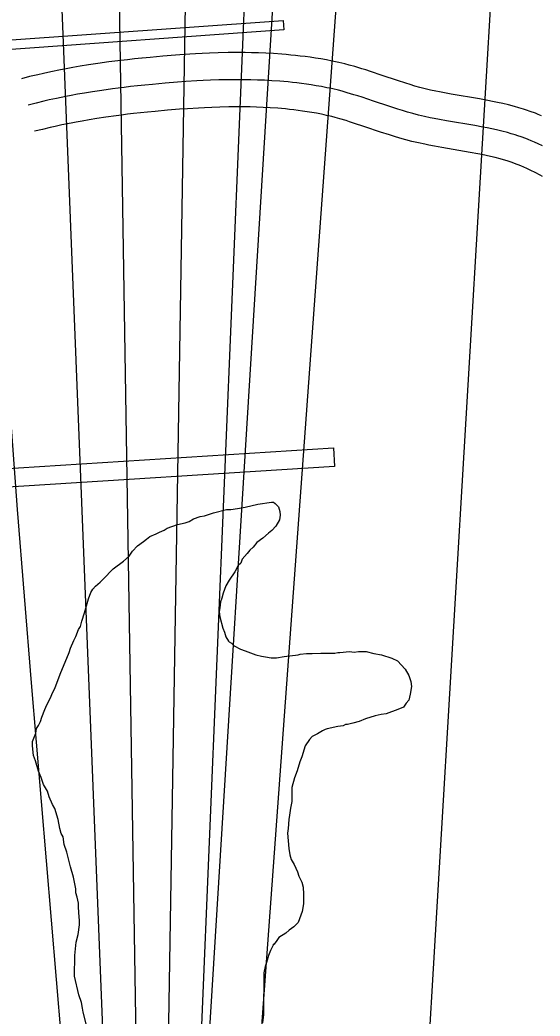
# Model space of a CAD drawing. Extents: x 3313442 to 3351311, y 721974 to 747360.
# Drawn here: x 3324652 to 3324940, y 730435 to 730986 of the extents above; entities that cross this region are included whole.
import ezdxf

# ---------------------------------------------------------------- set-up
doc = ezdxf.new("R2010")
doc.units = 0
for name, color, linetype in [('V-CHAN-DOCK', 7, 'Continuous'), ('V-ROAD-CNTR', 7, 'Continuous'), ('V-SITE-VEGE', 7, 'Continuous'), ('V-TOPO-MAJR', 7, 'Continuous'), ('V-TOPO-MINR', 7, 'Continuous')]:
    doc.layers.add(name, color=color, linetype=linetype)

msp = doc.modelspace()

# ---------------------------------------------------------------- linework, layer by layer
at = {"layer": 'V-CHAN-DOCK'}
for p, q in [((3324518.38, 730966.02), (3324797.75, 730986.06)), ((3324797.75, 730986.06), (3324798.13, 730980.83)), ((3324798.13, 730980.83), (3324518.7, 730960.79)), ((3324560.54, 730732.84), (3324825.5, 730749.69)), ((3324825.5, 730749.69), (3324826.15, 730739.43)), ((3324826.15, 730739.43), (3324532.44, 730720.76))]:
    msp.add_line(p, q, dxfattribs=at)
at = {"layer": 'V-ROAD-CNTR'}
for points in [[(3324940.75, 730933.28), (3324938.93, 730934.02), (3324937.29, 730934.67), (3324934.51, 730935.69), (3324932.34, 730936.44), (3324930.67, 730936.99), (3324928.22, 730937.74), (3324925.72, 730938.45), (3324922.36, 730939.31), (3324919.23, 730940.06), (3324916.32, 730940.7), (3324913.61, 730941.26), (3324911.06, 730941.76), (3324906.41, 730942.61), (3324890.72, 730945.27), (3324886.98, 730945.95), (3324884.22, 730946.48), (3324882.22, 730946.88), (3324879.2, 730947.54), (3324876.25, 730948.23), (3324873.37, 730948.98), (3324870.65, 730949.75), (3324868.07, 730950.51), (3324865.66, 730951.27), (3324860.97, 730952.79), (3324852.53, 730955.64), (3324846.04, 730957.79), (3324843.5, 730958.6), (3324841.25, 730959.31), (3324837.32, 730960.47), (3324834.3, 730961.31), (3324831.95, 730961.93), (3324828.51, 730962.75), (3324826.68, 730963.16), (3324824.87, 730963.53), (3324821.69, 730964.14), (3324818.59, 730964.69), (3324815.59, 730965.18), (3324812.69, 730965.61), (3324809.87, 730965.99), (3324807.14, 730966.33), (3324804.5, 730966.63), (3324801.94, 730966.89), (3324799.47, 730967.12), (3324797.04, 730967.33), (3324792.43, 730967.65), (3324788.08, 730967.89), (3324784.01, 730968.06), (3324780.19, 730968.16), (3324776.63, 730968.22), (3324773.29, 730968.24), (3324770.16, 730968.23), (3324767.21, 730968.2), (3324761.77, 730968.07), (3324756.99, 730967.91), (3324752.83, 730967.73), (3324749.17, 730967.53), (3324742.87, 730967.14), (3324738.12, 730966.8), (3324731.09, 730966.23), (3324724.09, 730965.6), (3324719.7, 730965.18)], [(3324719.6, 730965.17), (3324715.49, 730964.74), (3324711.59, 730964.31), (3324707.92, 730963.88), (3324704.49, 730963.45), (3324701.24, 730963.03), (3324695.23, 730962.19), (3324689.93, 730961.38), (3324685.3, 730960.63), (3324681.24, 730959.92), (3324677.69, 730959.27), (3324674.56, 730958.67), (3324669.15, 730957.58), (3324665.07, 730956.7), (3324661.98, 730956), (3324657.4, 730954.92), (3324652.91, 730953.79)], [(3324721.15, 730950.25), (3324717.09, 730949.83), (3324713.29, 730949.4), (3324709.72, 730948.99), (3324706.38, 730948.57), (3324703.25, 730948.16), (3324697.39, 730947.34), (3324692.27, 730946.56), (3324687.79, 730945.83), (3324683.87, 730945.15), (3324680.45, 730944.53), (3324677.46, 730943.96), (3324672.22, 730942.9), (3324668.3, 730942.05), (3324665.36, 730941.39), (3324660.95, 730940.34), (3324656.55, 730939.24)], [(3324941.26, 730916.63), (3324938.91, 730917.73), (3324936.83, 730918.65), (3324934.99, 730919.43), (3324933.38, 730920.09), (3324931.96, 730920.64), (3324929.46, 730921.57), (3324927.57, 730922.22), (3324926.14, 730922.69), (3324923.98, 730923.35), (3324921.8, 730923.97), (3324918.75, 730924.75), (3324915.88, 730925.44), (3324913.19, 730926.03), (3324910.65, 730926.55), (3324908.27, 730927.02), (3324903.8, 730927.84), (3324888.14, 730930.5), (3324884.24, 730931.2), (3324881.32, 730931.76), (3324879.14, 730932.2), (3324875.88, 730932.91), (3324872.64, 730933.67), (3324869.46, 730934.5), (3324866.48, 730935.34), (3324863.71, 730936.16), (3324861.11, 730936.97), (3324856.25, 730938.55), (3324847.77, 730941.41), (3324841.39, 730943.53), (3324838.99, 730944.3), (3324836.88, 730944.96), (3324833.18, 730946.05), (3324830.4, 730946.83), (3324828.3, 730947.38), (3324825.13, 730948.14), (3324823.54, 730948.49), (3324821.94, 730948.82), (3324818.97, 730949.39), (3324816.09, 730949.9), (3324813.29, 730950.35), (3324810.57, 730950.76), (3324807.93, 730951.12), (3324805.37, 730951.44), (3324802.89, 730951.72), (3324800.48, 730951.97), (3324798.15, 730952.18), (3324795.88, 730952.37), (3324791.49, 730952.68), (3324787.37, 730952.91), (3324783.5, 730953.06), (3324779.87, 730953.16), (3324776.46, 730953.22), (3324773.26, 730953.24), (3324770.27, 730953.23), (3324767.46, 730953.2), (3324762.19, 730953.08), (3324757.58, 730952.92), (3324753.55, 730952.74), (3324750.03, 730952.56), (3324743.87, 730952.18), (3324739.26, 730951.84), (3324732.36, 730951.29), (3324725.49, 730950.67), (3324721.15, 730950.25)], [(3324941.32, 730899.72), (3324939.91, 730900.49), (3324937.15, 730901.93), (3324934.76, 730903.11), (3324932.67, 730904.08), (3324930.84, 730904.9), (3324929.24, 730905.58), (3324927.83, 730906.15), (3324926.64, 730906.62), (3324924.41, 730907.44), (3324922.79, 730908), (3324921.61, 730908.39), (3324919.74, 730908.96), (3324917.88, 730909.49), (3324915.14, 730910.19), (3324912.54, 730910.81), (3324910.06, 730911.36), (3324907.7, 730911.85), (3324905.48, 730912.28), (3324901.19, 730913.06), (3324885.55, 730915.72), (3324881.5, 730916.45), (3324878.42, 730917.04), (3324876.06, 730917.52), (3324872.57, 730918.28), (3324869.03, 730919.11), (3324865.54, 730920.02), (3324862.32, 730920.93), (3324859.34, 730921.81), (3324856.56, 730922.68), (3324851.54, 730924.31), (3324843.01, 730927.19), (3324836.74, 730929.27), (3324834.47, 730930), (3324832.52, 730930.6), (3324829.04, 730931.64), (3324826.49, 730932.34), (3324824.65, 730932.83), (3324821.76, 730933.52), (3324820.4, 730933.82), (3324819.01, 730934.11), (3324816.26, 730934.64), (3324813.58, 730935.11), (3324810.98, 730935.53), (3324808.45, 730935.91), (3324805.99, 730936.24), (3324803.6, 730936.54), (3324801.28, 730936.81), (3324799.02, 730937.04), (3324796.83, 730937.24), (3324794.73, 730937.42), (3324790.55, 730937.71), (3324786.66, 730937.92), (3324782.99, 730938.07), (3324779.54, 730938.17), (3324776.29, 730938.22), (3324773.24, 730938.24), (3324770.38, 730938.23), (3324767.71, 730938.2), (3324762.61, 730938.09), (3324758.17, 730937.93), (3324754.28, 730937.76), (3324750.89, 730937.58), (3324744.88, 730937.21), (3324740.4, 730936.89), (3324733.64, 730936.34), (3324726.88, 730935.73), (3324722.6, 730935.32)], [(3324722.71, 730935.33), (3324718.69, 730934.91), (3324714.99, 730934.5), (3324711.52, 730934.09), (3324708.28, 730933.69), (3324705.26, 730933.3), (3324699.56, 730932.5), (3324694.6, 730931.75), (3324690.28, 730931.04), (3324686.5, 730930.39), (3324683.21, 730929.78), (3324680.35, 730929.24), (3324675.29, 730928.21), (3324671.53, 730927.4), (3324668.74, 730926.77), (3324664.5, 730925.77), (3324660.19, 730924.69)]]:
    msp.add_lwpolyline(points, dxfattribs=at)
at = {"layer": 'V-SITE-VEGE'}
for points in [[(3324662.29, 730596.18), (3324663.37, 730598.3), (3324664.1, 730600.78), (3324665.92, 730605.02), (3324667.01, 730607.5), (3324668.81, 730611.03), (3324670.27, 730614.57), (3324671.35, 730616.69), (3324674.27, 730624.47), (3324679.35, 730636.49), (3324680.08, 730638.97), (3324681.9, 730643.21), (3324682.98, 730645.33), (3324684.44, 730649.22), (3324685.52, 730650.98), (3324686.26, 730653.82), (3324687.72, 730658.42), (3324689.92, 730666.21), (3324691.38, 730669.74), (3324692.46, 730671.51), (3324693.89, 730673.27), (3324696.4, 730675.37), (3324698.19, 730677.13), (3324703.57, 730682.76), (3324709.29, 730686.97), (3324712.51, 730689.78), (3324714.31, 730692.6), (3324717.18, 730695.41), (3324720.39, 730697.86), (3324722.18, 730699.27), (3324723.97, 730700.67), (3324727.53, 730702.06), (3324729.32, 730703.11), (3324731.81, 730704.15), (3324733.6, 730705.19), (3324739.3, 730707.27), (3324743.57, 730708.29), (3324745.7, 730708.98), (3324748.2, 730710.38), (3324751.76, 730711.77), (3324754.25, 730712.1), (3324759.24, 730713.83), (3324766.35, 730715.53), (3324768.84, 730715.51), (3324772.39, 730716.19), (3324776.66, 730716.85), (3324783.77, 730718.56), (3324791.24, 730719.56), (3324792.3, 730719.55), (3324793.36, 730718.83), (3324795.12, 730717.04), (3324795.81, 730714.55), (3324796.14, 730712.41), (3324795.76, 730709.93), (3324793.6, 730706.4), (3324791.45, 730703.94), (3324789.66, 730702.54), (3324786.44, 730699.73), (3324783.22, 730697.27), (3324781.06, 730694.81), (3324779.27, 730693.05), (3324777.84, 730691.29), (3324774.97, 730688.12), (3324774.24, 730686), (3324772.8, 730684.59), (3324771, 730681.06), (3324767.76, 730676.47), (3324765.95, 730673.3), (3324764.5, 730669.41), (3324763.76, 730666.57), (3324763.03, 730664.45), (3324762.65, 730661.26), (3324762.27, 730659.13), (3324762.6, 730656.29), (3324764.31, 730649.89), (3324765.36, 730647.75), (3324766.04, 730645.26), (3324767.44, 730642.76), (3324767.79, 730642.4), (3324769.2, 730641.67), (3324770.61, 730640.24), (3324774.14, 730638.43), (3324776.62, 730637.35), (3324782.63, 730635.16), (3324785.82, 730634.42), (3324787.95, 730634.04), (3324791.14, 730633.66), (3324793.98, 730633.63), (3324798.24, 730634.3), (3324806.06, 730635.29), (3324807.13, 730635.64), (3324810.68, 730635.96), (3324813.87, 730635.93), (3324818.49, 730636.24), (3324826.3, 730636.17), (3324828.08, 730636.5), (3324829.15, 730636.49), (3324834.48, 730637.15)], [(3324834.48, 730637.15), (3324836.96, 730636.78), (3324839.44, 730637.11), (3324843.7, 730637.07), (3324847.95, 730635.96), (3324852.21, 730635.21), (3324857.87, 730633.38), (3324861.05, 730631.93), (3324865.26, 730627.28), (3324867.36, 730623.71), (3324868.39, 730620.51), (3324868.72, 730617.66), (3324867.97, 730613.41), (3324867.23, 730610.22), (3324865.79, 730608.46), (3324864.35, 730606.34), (3324861.15, 730604.95), (3324854.74, 730602.53), (3324851.89, 730602.2), (3324848.69, 730601.52), (3324843.35, 730599.8), (3324839.79, 730598.41), (3324836.23, 730597.38), (3324833.38, 730596.7), (3324832.32, 730596.71), (3324830.89, 730596.01), (3324828.05, 730595.68), (3324822, 730594.32), (3324820.93, 730593.97), (3324819.51, 730593.28), (3324816.65, 730591.53), (3324813.8, 730590.14), (3324812.36, 730588.38), (3324809.84, 730584.85), (3324808.01, 730578.83), (3324806.92, 730576), (3324805.45, 730571.05), (3324804, 730567.16), (3324802.53, 730561.85), (3324802.45, 730554.04), (3324801.71, 730550.5), (3324801.32, 730546.59), (3324800.94, 730544.11), (3324800.54, 730539.15), (3324800.16, 730536.67), (3324800.79, 730528.14), (3324801.46, 730524.59), (3324802.15, 730522.1), (3324803.9, 730519.24), (3324805.64, 730515.32), (3324806.32, 730512.83), (3324808.07, 730509.62), (3324808.75, 730506.77), (3324809.07, 730502.86), (3324809.02, 730497.54), (3324808.27, 730493.29), (3324806.08, 730487.27), (3324803.58, 730484.81), (3324801.07, 730483.06), (3324799.28, 730481.3), (3324795.35, 730478.85), (3324793.91, 730476.74), (3324792.48, 730474.98), (3324792.13, 730475.33), (3324792.12, 730474.62), (3324790.67, 730471.8), (3324789.58, 730468.97), (3324788.48, 730465.07), (3324787.75, 730462.95), (3324787.01, 730459.41), (3324786.79, 730436.34), (3324786.39, 730431.73)], [(3324690.82, 730423.05), (3324687.06, 730437.64), (3324686.72, 730439.77), (3324686.04, 730442.97), (3324684.66, 730447.24), (3324682.27, 730457.56), (3324682.38, 730468.92), (3324683.16, 730476.36), (3324684.27, 730480.61), (3324685.03, 730485.93), (3324685.05, 730488.06), (3324684.74, 730492.68), (3324684.41, 730495.87), (3324684.43, 730498), (3324683.75, 730501.2), (3324683.06, 730503.7), (3324683.08, 730505.83), (3324681.73, 730512.23), (3324680, 730517.92), (3324677.95, 730526.11), (3324676.57, 730530.38), (3324675.9, 730534.65), (3324674.85, 730536.43), (3324674.17, 730539.28), (3324673.15, 730544.26), (3324671.44, 730550.31), (3324670.04, 730552.45), (3324668.3, 730556.73), (3324667.27, 730559.93), (3324665.17, 730563.5), (3324663.79, 730567.42), (3324662.4, 730570.98), (3324660.68, 730576.68), (3324659.65, 730579.53), (3324658.98, 730584.86), (3324659.01, 730587.34), (3324660.83, 730591.94), (3324661.2, 730594.42), (3324662.29, 730596.18)]]:
    msp.add_lwpolyline(points, dxfattribs=at)
at = {"layer": 'V-TOPO-MAJR'}
for points in [[(3324779.39, 730341.38), (3324859.13, 731432.4), (3324857.93, 731448.38), (3324856.63, 731464.34), (3324855.17, 731480.29), (3324853.6, 731496.23), (3324851.6, 731515.52), (3324850.99, 731521.81), (3324850.43, 731528.11), (3324849.96, 731534.42), (3324849.55, 731540.73), (3324849.23, 731547.04), (3324848.98, 731553.36), (3324848.83, 731559.68), (3324757.06, 732307.72)], [(3324700.37, 730368.53), (3324659.69, 731384.89), (3324659.35, 731404.82), (3324658.27, 731424.72), (3324656.7, 731444.6), (3324655.59, 731456), (3324654.07, 731470.16), (3324652.36, 731484.29), (3324650.37, 731498.38), (3324648.18, 731512.44), (3324645.86, 731526.49), (3324643.53, 731540.54), (3324641.19, 731554.59), (3324638.86, 731568.64), (3324612.64, 731726.24)]]:
    msp.add_lwpolyline(points, dxfattribs=at)
at = {"layer": 'V-TOPO-MINR'}
for points in [[(3324875.83, 730374.84), (3324939.24, 731442.44), (3324938.7, 731465.72), (3324938.13, 731489), (3324937.53, 731512.27), (3324936.9, 731535.54), (3324935.95, 731569.29), (3324935.84, 731575.69), (3324935.81, 731582.09), (3324935.92, 731588.49), (3324936.11, 731594.89), (3324936.19, 731601.28), (3324936.05, 731607.66), (3324935.57, 731614.02), (3324725.37, 732493.39)], [(3324748.56, 730329.06), (3324790.98, 731343.04), (3324790.6, 731359.6), (3324789.87, 731376.14), (3324788.63, 731392.65), (3324787.05, 731409.13), (3324783.87, 731437.52), (3324783.6, 731439.8), (3324783, 731444.34), (3324782.66, 731446.61), (3324735.78, 731750.83)], [(3324717.47, 730354.35), (3324702.14, 731307.66), (3324702.48, 731315.35), (3324702.81, 731323.04), (3324703, 731330.73), (3324703.06, 731338.42), (3324702.9, 731346.11), (3324702.6, 731353.8), (3324700.14, 731399.91), (3324699.58, 731408.23), (3324698.88, 731416.55), (3324697.94, 731424.84), (3324696.86, 731433.11), (3324670.01, 731618.26), (3324660.52, 731681.59)], [(3324686.11, 730291.65), (3324658.43, 730619.77), (3324650.78, 730715.67), (3324643.71, 730811.62), (3324637.51, 730907.62), (3324623.21, 731164.29), (3324622.49, 731180.05), (3324621.96, 731195.81), (3324621.7, 731211.58), (3324621.63, 731227.35), (3324621.7, 731243.13), (3324621.77, 731258.9), (3324621.86, 731274.68), (3324621.96, 731290.46), (3324622.38, 731356.74), (3324622.17, 731375.03), (3324621.53, 731393.3), (3324620.23, 731411.54), (3324618.49, 731429.75), (3324607.24, 731529.05), (3324601.86, 731572.89), (3324595.91, 731616.65), (3324589.14, 731660.29)], [(3324733.01, 730341.7), (3324747.05, 731197.2), (3324746.8, 731218.18), (3324742.54, 731369.05), (3324741.27, 731399.09), (3324739.42, 731429.09), (3324736.73, 731459.02), (3324733.47, 731488.9), (3324729.72, 731519.22), (3324726.07, 731547), (3324722.14, 731574.74), (3324717.78, 731602.41), (3324713.14, 731630.04), (3324708.36, 731657.65)], [(3324755.75, 730404.79), (3324818.07, 731414.25), (3324816.37, 731432.93), (3324814.53, 731451.59), (3324812.48, 731470.24), (3324810.3, 731488.87), (3324792.47, 731633.78), (3324789.83, 731656.94)]]:
    msp.add_lwpolyline(points, dxfattribs=at)

doc.saveas('drawing.dxf')
